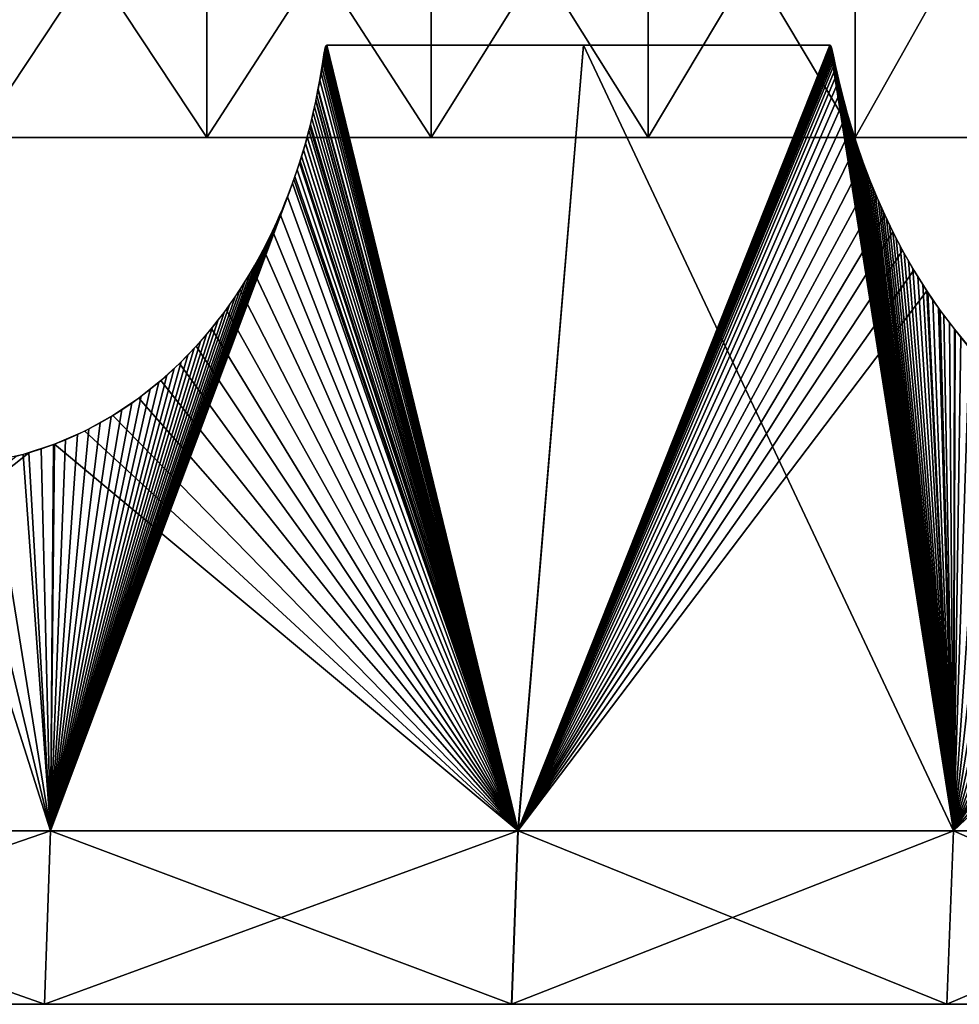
# Model space of a CAD drawing. Header units: millimetres. Extents: x -111 to 111, y -53 to 40.
# Tile 240 of 279: x 15.79 to 18.5, y 32 to 34.84. Entities that reach past the tile are written whole.
import ezdxf

# ---------------------------------------------------------------- set-up
doc = ezdxf.new("R2010")
doc.units = ezdxf.units.MM
doc.header["$LTSCALE"] = 52.148148
for name, color, linetype in [('101', 7, 'CONTINUOUS'), ('102', 7, 'CONTINUOUS'), ('107', 7, 'CONTINUOUS'), ('108', 7, 'CONTINUOUS'), ('153', 7, 'CONTINUOUS'), ('154', 7, 'CONTINUOUS'), ('173', 7, 'CONTINUOUS'), ('174', 7, 'CONTINUOUS'), ('205', 7, 'CONTINUOUS'), ('207', 7, 'CONTINUOUS'), ('81', 7, 'CONTINUOUS')]:
    doc.layers.add(name, color=color, linetype=linetype)

msp = doc.modelspace()

# ---------------------------------------------------------------- linework, layer by layer
at = {"layer": '101', "linetype": 'CONTINUOUS'}
for points in [[(16.6738, 34.7642, 18.1297), (16.6732, 34.7625, 18.1304), (17.2279, 32.5, 17.7697), (16.6738, 34.7642, 18.1297)], [(16.6745, 34.7655, 18.129), (16.6738, 34.7642, 18.1297), (17.2279, 32.5, 17.7697), (16.6745, 34.7655, 18.129)], [(16.6765, 34.767, 18.1271), (16.6745, 34.7655, 18.129), (17.2279, 32.5, 17.7697), (16.6765, 34.767, 18.1271)], [(17.4169, 34.767, 17.4169), (16.6765, 34.767, 18.1271), (17.2279, 32.5, 17.7697), (17.4169, 34.767, 17.4169)], [(18.4834, 32.5, 16.4599), (17.4169, 34.767, 17.4169), (17.2279, 32.5, 17.7697), (18.4834, 32.5, 16.4599)], [(18.1271, 34.767, 16.6765), (17.4169, 34.767, 17.4169), (18.4834, 32.5, 16.4599), (18.1271, 34.767, 16.6765)], [(18.1282, 34.7664, 16.6753), (18.1271, 34.767, 16.6765), (18.4834, 32.5, 16.4599), (18.1282, 34.7664, 16.6753)], [(18.1291, 34.7653, 16.6744), (18.1282, 34.7664, 16.6753), (18.4834, 32.5, 16.4599), (18.1291, 34.7653, 16.6744)], [(18.13, 34.7635, 16.6736), (18.1291, 34.7653, 16.6744), (18.4834, 32.5, 16.4599), (18.13, 34.7635, 16.6736)], [(18.1307, 34.7618, 16.673), (18.13, 34.7635, 16.6736), (18.4834, 32.5, 16.4599), (18.1307, 34.7618, 16.673)], [(16.6685, 34.7393, 18.1364), (16.6676, 34.7335, 18.1376), (17.2279, 32.5, 17.7697), (16.6685, 34.7393, 18.1364)], [(16.6693, 34.7438, 18.1354), (16.6685, 34.7393, 18.1364), (17.2279, 32.5, 17.7697), (16.6693, 34.7438, 18.1354)], [(16.6699, 34.7474, 18.1345), (16.6693, 34.7438, 18.1354), (17.2279, 32.5, 17.7697), (16.6699, 34.7474, 18.1345)], [(16.6704, 34.7503, 18.1339), (16.6699, 34.7474, 18.1345), (17.2279, 32.5, 17.7697), (16.6704, 34.7503, 18.1339)], [(16.6708, 34.7526, 18.1333), (16.6704, 34.7503, 18.1339), (17.2279, 32.5, 17.7697), (16.6708, 34.7526, 18.1333)], [(16.6712, 34.7545, 18.1328), (16.6708, 34.7526, 18.1333), (17.2279, 32.5, 17.7697), (16.6712, 34.7545, 18.1328)], [(16.6715, 34.7561, 18.1324), (16.6712, 34.7545, 18.1328), (17.2279, 32.5, 17.7697), (16.6715, 34.7561, 18.1324)], [(16.6721, 34.7586, 18.1317), (16.6715, 34.7561, 18.1324), (17.2279, 32.5, 17.7697), (16.6721, 34.7586, 18.1317)], [(16.6726, 34.7605, 18.1311), (16.6721, 34.7586, 18.1317), (17.2279, 32.5, 17.7697), (16.6726, 34.7605, 18.1311)], [(16.6732, 34.7625, 18.1304), (16.6726, 34.7605, 18.1311), (17.2279, 32.5, 17.7697), (16.6732, 34.7625, 18.1304)], [(18.1313, 34.7598, 16.6724), (18.1307, 34.7618, 16.673), (18.4834, 32.5, 16.4599), (18.1313, 34.7598, 16.6724)], [(18.1321, 34.7573, 16.6718), (18.1313, 34.7598, 16.6724), (18.4834, 32.5, 16.4599), (18.1321, 34.7573, 16.6718)], [(18.1329, 34.7543, 16.6712), (18.1321, 34.7573, 16.6718), (18.4834, 32.5, 16.4599), (18.1329, 34.7543, 16.6712)], [(18.1333, 34.7525, 16.6708), (18.1329, 34.7543, 16.6712), (18.4834, 32.5, 16.4599), (18.1333, 34.7525, 16.6708)], [(18.1338, 34.7505, 16.6704), (18.1333, 34.7525, 16.6708), (18.4834, 32.5, 16.4599), (18.1338, 34.7505, 16.6704)], [(18.1343, 34.7483, 16.67), (18.1338, 34.7505, 16.6704), (18.4834, 32.5, 16.4599), (18.1343, 34.7483, 16.67)], [(18.1349, 34.7457, 16.6696), (18.1343, 34.7483, 16.67), (18.4834, 32.5, 16.4599), (18.1349, 34.7457, 16.6696)], [(18.1356, 34.7428, 16.6691), (18.1349, 34.7457, 16.6696), (18.4834, 32.5, 16.4599), (18.1356, 34.7428, 16.6691)], [(18.1363, 34.7395, 16.6686), (18.1356, 34.7428, 16.6691), (18.4834, 32.5, 16.4599), (18.1363, 34.7395, 16.6686)], [(18.1372, 34.7356, 16.6679), (18.1363, 34.7395, 16.6686), (18.4834, 32.5, 16.4599), (18.1372, 34.7356, 16.6679)], [(18.1382, 34.7309, 16.6672), (18.1372, 34.7356, 16.6679), (18.4834, 32.5, 16.4599), (18.1382, 34.7309, 16.6672)], [(16.6648, 34.7158, 18.1414), (16.6627, 34.7029, 18.1443), (17.2279, 32.5, 17.7697), (16.6648, 34.7158, 18.1414)], [(16.6664, 34.7258, 18.1393), (16.6648, 34.7158, 18.1414), (17.2279, 32.5, 17.7697), (16.6664, 34.7258, 18.1393)], [(16.6676, 34.7335, 18.1376), (16.6664, 34.7258, 18.1393), (17.2279, 32.5, 17.7697), (16.6676, 34.7335, 18.1376)], [(18.1393, 34.7257, 16.6664), (18.1382, 34.7309, 16.6672), (18.4834, 32.5, 16.4599), (18.1393, 34.7257, 16.6664)], [(18.1407, 34.7194, 16.6654), (18.1393, 34.7257, 16.6664), (18.4834, 32.5, 16.4599), (18.1407, 34.7194, 16.6654)], [(18.1423, 34.7119, 16.6642), (18.1407, 34.7194, 16.6654), (18.4834, 32.5, 16.4599), (18.1423, 34.7119, 16.6642)], [(18.1441, 34.7034, 16.6628), (18.1423, 34.7119, 16.6642), (18.4834, 32.5, 16.4599), (18.1441, 34.7034, 16.6628)], [(16.66, 34.6863, 18.148), (16.6564, 34.6652, 18.1528), (17.2279, 32.5, 17.7697), (16.66, 34.6863, 18.148)], [(16.6627, 34.7029, 18.1443), (16.66, 34.6863, 18.148), (17.2279, 32.5, 17.7697), (16.6627, 34.7029, 18.1443)], [(18.1463, 34.6936, 16.6612), (18.1441, 34.7034, 16.6628), (18.4834, 32.5, 16.4599), (18.1463, 34.6936, 16.6612)], [(18.1488, 34.6825, 16.6593), (18.1463, 34.6936, 16.6612), (18.4834, 32.5, 16.4599), (18.1488, 34.6825, 16.6593)], [(18.1517, 34.6699, 16.6572), (18.1488, 34.6825, 16.6593), (18.4834, 32.5, 16.4599), (18.1517, 34.6699, 16.6572)], [(16.6564, 34.6652, 18.1528), (16.6516, 34.6394, 18.159), (17.2279, 32.5, 17.7697), (16.6564, 34.6652, 18.1528)], [(18.1549, 34.6563, 16.6548), (18.1517, 34.6699, 16.6572), (18.4834, 32.5, 16.4599), (18.1549, 34.6563, 16.6548)], [(18.1584, 34.642, 16.6521), (18.1549, 34.6563, 16.6548), (18.4834, 32.5, 16.4599), (18.1584, 34.642, 16.6521)], [(16.6516, 34.6394, 18.159), (16.6455, 34.6086, 18.1668), (17.2279, 32.5, 17.7697), (16.6516, 34.6394, 18.159)], [(18.1622, 34.6266, 16.6491), (18.1584, 34.642, 16.6521), (18.4834, 32.5, 16.4599), (18.1622, 34.6266, 16.6491)], [(18.1663, 34.6106, 16.6459), (18.1622, 34.6266, 16.6491), (18.4834, 32.5, 16.4599), (18.1663, 34.6106, 16.6459)], [(16.6455, 34.6086, 18.1668), (16.6376, 34.5724, 18.1766), (17.2279, 32.5, 17.7697), (16.6455, 34.6086, 18.1668)], [(18.1706, 34.5944, 16.6425), (18.1663, 34.6106, 16.6459), (18.4834, 32.5, 16.4599), (18.1706, 34.5944, 16.6425)], [(18.175, 34.5781, 16.6389), (18.1706, 34.5944, 16.6425), (18.4834, 32.5, 16.4599), (18.175, 34.5781, 16.6389)], [(16.6376, 34.5724, 18.1766), (16.6275, 34.5307, 18.1888), (17.2279, 32.5, 17.7697), (16.6376, 34.5724, 18.1766)], [(18.1797, 34.5614, 16.635), (18.175, 34.5781, 16.6389), (18.4834, 32.5, 16.4599), (18.1797, 34.5614, 16.635)], [(18.1847, 34.5444, 16.6309), (18.1797, 34.5614, 16.635), (18.4834, 32.5, 16.4599), (18.1847, 34.5444, 16.6309)], [(18.1899, 34.527, 16.6266), (18.1847, 34.5444, 16.6309), (18.4834, 32.5, 16.4599), (18.1899, 34.527, 16.6266)], [(16.6275, 34.5307, 18.1888), (16.6148, 34.4833, 18.2037), (17.2279, 32.5, 17.7697), (16.6275, 34.5307, 18.1888)], [(18.1954, 34.5092, 16.6219), (18.1899, 34.527, 16.6266), (18.4834, 32.5, 16.4599), (18.1954, 34.5092, 16.6219)], [(18.2012, 34.4911, 16.617), (18.1954, 34.5092, 16.6219), (18.4834, 32.5, 16.4599), (18.2012, 34.4911, 16.617)], [(16.6148, 34.4833, 18.2037), (16.5995, 34.4323, 18.2214), (17.2279, 32.5, 17.7697), (16.6148, 34.4833, 18.2037)], [(18.2073, 34.4726, 16.6117), (18.2012, 34.4911, 16.617), (18.4834, 32.5, 16.4599), (18.2073, 34.4726, 16.6117)], [(18.2138, 34.4537, 16.6061), (18.2073, 34.4726, 16.6117), (18.4834, 32.5, 16.4599), (18.2138, 34.4537, 16.6061)], [(18.2205, 34.4348, 16.6003), (18.2138, 34.4537, 16.6061), (18.4834, 32.5, 16.4599), (18.2205, 34.4348, 16.6003)], [(16.5995, 34.4323, 18.2214), (16.582, 34.3802, 18.241), (17.2279, 32.5, 17.7697), (16.5995, 34.4323, 18.2214)], [(18.2275, 34.4156, 16.5941), (18.2205, 34.4348, 16.6003), (18.4834, 32.5, 16.4599), (18.2275, 34.4156, 16.5941)], [(18.2347, 34.3962, 16.5876), (18.2275, 34.4156, 16.5941), (18.4834, 32.5, 16.4599), (18.2347, 34.3962, 16.5876)], [(18.2422, 34.377, 16.5809), (18.2347, 34.3962, 16.5876), (18.4834, 32.5, 16.4599), (18.2422, 34.377, 16.5809)], [(16.582, 34.3802, 18.241), (16.5629, 34.3289, 18.2619), (17.2279, 32.5, 17.7697), (16.582, 34.3802, 18.241)], [(18.2498, 34.3579, 16.5739), (18.2422, 34.377, 16.5809), (18.4834, 32.5, 16.4599), (18.2498, 34.3579, 16.5739)], [(18.2577, 34.339, 16.5668), (18.2498, 34.3579, 16.5739), (18.4834, 32.5, 16.4599), (18.2577, 34.339, 16.5668)], [(18.2657, 34.3203, 16.5594), (18.2577, 34.339, 16.5668), (18.4834, 32.5, 16.4599), (18.2657, 34.3203, 16.5594)], [(16.5629, 34.3289, 18.2619), (16.5425, 34.2794, 18.2839), (17.2279, 32.5, 17.7697), (16.5629, 34.3289, 18.2619)], [(18.2737, 34.302, 16.552), (18.2657, 34.3203, 16.5594), (18.4834, 32.5, 16.4599), (18.2737, 34.302, 16.552)], [(18.2818, 34.284, 16.5445), (18.2737, 34.302, 16.552), (18.4834, 32.5, 16.4599), (18.2818, 34.284, 16.5445)], [(18.2902, 34.2659, 16.5366), (18.2818, 34.284, 16.5445), (18.4834, 32.5, 16.4599), (18.2902, 34.2659, 16.5366)], [(16.5425, 34.2794, 18.2839), (16.5205, 34.2308, 18.3072), (17.2279, 32.5, 17.7697), (16.5425, 34.2794, 18.2839)], [(18.2992, 34.2472, 16.5281), (18.2902, 34.2659, 16.5366), (18.4834, 32.5, 16.4599), (18.2992, 34.2472, 16.5281)], [(16.5205, 34.2308, 18.3072), (16.494, 34.1778, 18.3348), (17.2279, 32.5, 17.7697), (16.5205, 34.2308, 18.3072)], [(18.3085, 34.2281, 16.5192), (18.2992, 34.2472, 16.5281), (18.4834, 32.5, 16.4599), (18.3085, 34.2281, 16.5192)], [(18.3185, 34.2085, 16.5097), (18.3085, 34.2281, 16.5192), (18.4834, 32.5, 16.4599), (18.3185, 34.2085, 16.5097)], [(18.3294, 34.1879, 16.4993), (18.3185, 34.2085, 16.5097), (18.4834, 32.5, 16.4599), (18.3294, 34.1879, 16.4993)], [(16.494, 34.1778, 18.3348), (16.4624, 34.1206, 18.3673), (17.2279, 32.5, 17.7697), (16.494, 34.1778, 18.3348)], [(18.3411, 34.1663, 16.488), (18.3294, 34.1879, 16.4993), (18.4834, 32.5, 16.4599), (18.3411, 34.1663, 16.488)], [(18.3534, 34.1442, 16.4759), (18.3411, 34.1663, 16.488), (18.4834, 32.5, 16.4599), (18.3534, 34.1442, 16.4759)], [(18.3665, 34.1219, 16.4632), (18.3534, 34.1442, 16.4759), (18.4834, 32.5, 16.4599), (18.3665, 34.1219, 16.4632)], [(16.4624, 34.1206, 18.3673), (16.4261, 34.0616, 18.4039), (17.2279, 32.5, 17.7697), (16.4624, 34.1206, 18.3673)], [(18.3802, 34.0991, 16.4496), (18.3665, 34.1219, 16.4632), (18.4834, 32.5, 16.4599), (18.3802, 34.0991, 16.4496)], [(18.3945, 34.0762, 16.4354), (18.3802, 34.0991, 16.4496), (18.4834, 32.5, 16.4599), (18.3945, 34.0762, 16.4354)], [(16.4261, 34.0616, 18.4039), (16.3865, 34.0042, 18.4431), (17.2279, 32.5, 17.7697), (16.4261, 34.0616, 18.4039)], [(18.4091, 34.0536, 16.4208), (18.3945, 34.0762, 16.4354), (18.4834, 32.5, 16.4599), (18.4091, 34.0536, 16.4208)], [(18.4241, 34.0313, 16.4057), (18.4091, 34.0536, 16.4208), (18.4834, 32.5, 16.4599), (18.4241, 34.0313, 16.4057)], [(18.4396, 34.0092, 16.3901), (18.4241, 34.0313, 16.4057), (18.4834, 32.5, 16.4599), (18.4396, 34.0092, 16.3901)], [(16.3865, 34.0042, 18.4431), (16.3445, 33.9497, 18.4842), (17.2279, 32.5, 17.7697), (16.3865, 34.0042, 18.4431)], [(18.4553, 33.9875, 16.3741), (18.4396, 34.0092, 16.3901), (18.4834, 32.5, 16.4599), (18.4553, 33.9875, 16.3741)], [(18.4714, 33.9662, 16.3577), (18.4553, 33.9875, 16.3741), (18.4834, 32.5, 16.4599), (18.4714, 33.9662, 16.3577)], [(16.3445, 33.9497, 18.4842), (16.3003, 33.8984, 18.5267), (17.2279, 32.5, 17.7697), (16.3445, 33.9497, 18.4842)], [(18.4877, 33.9452, 16.3408), (18.4714, 33.9662, 16.3577), (18.4834, 32.5, 16.4599), (18.4877, 33.9452, 16.3408)], [(18.5045, 33.9246, 16.3234), (18.4877, 33.9452, 16.3408), (18.4834, 32.5, 16.4599), (18.5045, 33.9246, 16.3234)], [(19.6396, 32.5, 15.0615), (18.5045, 33.9246, 16.3234), (18.4834, 32.5, 16.4599), (19.6396, 32.5, 15.0615)], [(16.3003, 33.8984, 18.5267), (16.2524, 33.8487, 18.5723), (17.2279, 32.5, 17.7697), (16.3003, 33.8984, 18.5267)], [(16.2524, 33.8487, 18.5723), (16.198, 33.7991, 18.6231), (17.2279, 32.5, 17.7697), (16.2524, 33.8487, 18.5723)], [(16.198, 33.7991, 18.6231), (16.1344, 33.7484, 18.6818), (17.2279, 32.5, 17.7697), (16.198, 33.7991, 18.6231)], [(16.1344, 33.7484, 18.6818), (16.06, 33.6983, 18.7492), (17.2279, 32.5, 17.7697), (16.1344, 33.7484, 18.6818)], [(16.06, 33.6983, 18.7492), (15.9788, 33.6535, 18.8216), (17.2279, 32.5, 17.7697), (16.06, 33.6983, 18.7492)], [(15.9788, 33.6535, 18.8216), (15.892, 33.6157, 18.8975), (17.2279, 32.5, 17.7697), (15.9788, 33.6535, 18.8216)], [(15.892, 33.6157, 18.8975), (15.8013, 33.5862, 18.9754), (15.8798, 32.5, 18.9841), (15.892, 33.6157, 18.8975)], [(17.2279, 32.5, 17.7697), (15.892, 33.6157, 18.8975), (15.8798, 32.5, 18.9841), (17.2279, 32.5, 17.7697)], [(15.8013, 33.5862, 18.9754), (15.7079, 33.5658, 19.0542), (15.8798, 32.5, 18.9841), (15.8013, 33.5862, 18.9754)], [(15.8798, 32.5, 18.9841), (15.5461, 33.5523, 19.1873), (14.4463, 32.5, 20.0964), (15.8798, 32.5, 18.9841)], [(15.6278, 33.5557, 19.1206), (15.5461, 33.5523, 19.1873), (15.8798, 32.5, 18.9841), (15.6278, 33.5557, 19.1206)], [(15.7079, 33.5658, 19.0542), (15.6278, 33.5557, 19.1206), (15.8798, 32.5, 18.9841), (15.7079, 33.5658, 19.0542)]]:
    msp.add_3dface(points, dxfattribs=at)
at = {"layer": '102', "linetype": 'CONTINUOUS'}
for points in [[(15.863, 32, 18.964), (14.4463, 32.5, 20.0964), (14.431, 32, 20.0752), (15.863, 32, 18.964)], [(15.8798, 32.5, 18.9841), (14.4463, 32.5, 20.0964), (15.863, 32, 18.964), (15.8798, 32.5, 18.9841)], [(17.2097, 32, 17.7509), (15.8798, 32.5, 18.9841), (15.863, 32, 18.964), (17.2097, 32, 17.7509)], [(17.2279, 32.5, 17.7697), (15.8798, 32.5, 18.9841), (17.2097, 32, 17.7509), (17.2279, 32.5, 17.7697)], [(18.4638, 32, 16.4424), (17.2279, 32.5, 17.7697), (17.2097, 32, 17.7509), (18.4638, 32, 16.4424)], [(18.4834, 32.5, 16.4599), (17.2279, 32.5, 17.7697), (18.4638, 32, 16.4424), (18.4834, 32.5, 16.4599)], [(19.6188, 32, 15.0456), (18.4834, 32.5, 16.4599), (18.4638, 32, 16.4424), (19.6188, 32, 15.0456)], [(19.6396, 32.5, 15.0615), (18.4834, 32.5, 16.4599), (19.6188, 32, 15.0456), (19.6396, 32.5, 15.0615)]]:
    msp.add_3dface(points, dxfattribs=at)
at = {"layer": '107', "linetype": 'CONTINUOUS'}
for points in [[(16.6765, 34.767, -18.1271), (17.2278, 32.5, -17.7698), (16.6512, 34.6373, -18.1595), (16.6765, 34.767, -18.1271)], [(16.654, 34.6521, -18.1559), (16.6765, 34.767, -18.1271), (16.6512, 34.6373, -18.1595), (16.654, 34.6521, -18.1559)], [(16.6753, 34.7664, -18.1282), (16.6765, 34.767, -18.1271), (16.654, 34.6521, -18.1559), (16.6753, 34.7664, -18.1282)], [(16.6565, 34.6661, -18.1526), (16.6753, 34.7664, -18.1282), (16.654, 34.6521, -18.1559), (16.6565, 34.6661, -18.1526)], [(16.6744, 34.7653, -18.1291), (16.6753, 34.7664, -18.1282), (16.6565, 34.6661, -18.1526), (16.6744, 34.7653, -18.1291)], [(16.6735, 34.7634, -18.13), (16.6744, 34.7653, -18.1291), (16.6565, 34.6661, -18.1526), (16.6735, 34.7634, -18.13)], [(16.6588, 34.6791, -18.1496), (16.6735, 34.7634, -18.13), (16.6565, 34.6661, -18.1526), (16.6588, 34.6791, -18.1496)], [(16.673, 34.7617, -18.1307), (16.6735, 34.7634, -18.13), (16.6588, 34.6791, -18.1496), (16.673, 34.7617, -18.1307)], [(17.4169, 34.767, -17.4169), (17.2278, 32.5, -17.7698), (16.6765, 34.767, -18.1271), (17.4169, 34.767, -17.4169)], [(18.129, 34.7655, -16.6745), (17.2278, 32.5, -17.7698), (18.1271, 34.767, -16.6765), (18.129, 34.7655, -16.6745)], [(18.1271, 34.767, -16.6765), (17.2278, 32.5, -17.7698), (17.4169, 34.767, -17.4169), (18.1271, 34.767, -16.6765)], [(18.1297, 34.7642, -16.6738), (17.2278, 32.5, -17.7698), (18.129, 34.7655, -16.6745), (18.1297, 34.7642, -16.6738)], [(18.1304, 34.7625, -16.6732), (17.2278, 32.5, -17.7698), (18.1297, 34.7642, -16.6738), (18.1304, 34.7625, -16.6732)], [(16.6607, 34.6907, -18.147), (16.673, 34.7617, -18.1307), (16.6588, 34.6791, -18.1496), (16.6607, 34.6907, -18.147)], [(16.6724, 34.7596, -18.1314), (16.673, 34.7617, -18.1307), (16.6607, 34.6907, -18.147), (16.6724, 34.7596, -18.1314)], [(16.6607, 34.6907, -18.147), (16.6624, 34.7009, -18.1447), (16.6724, 34.7596, -18.1314), (16.6607, 34.6907, -18.147)], [(16.6718, 34.7571, -18.1321), (16.6724, 34.7596, -18.1314), (16.6624, 34.7009, -18.1447), (16.6718, 34.7571, -18.1321)], [(16.6711, 34.754, -18.1329), (16.6718, 34.7571, -18.1321), (16.6624, 34.7009, -18.1447), (16.6711, 34.754, -18.1329)], [(16.6707, 34.7521, -18.1334), (16.6711, 34.754, -18.1329), (16.6624, 34.7009, -18.1447), (16.6707, 34.7521, -18.1334)], [(16.6704, 34.7501, -18.1339), (16.6707, 34.7521, -18.1334), (16.6624, 34.7009, -18.1447), (16.6704, 34.7501, -18.1339)], [(16.6624, 34.7009, -18.1447), (16.6639, 34.7098, -18.1427), (16.6704, 34.7501, -18.1339), (16.6624, 34.7009, -18.1447)], [(16.67, 34.7479, -18.1344), (16.6704, 34.7501, -18.1339), (16.6639, 34.7098, -18.1427), (16.67, 34.7479, -18.1344)], [(16.6695, 34.7452, -18.135), (16.67, 34.7479, -18.1344), (16.6639, 34.7098, -18.1427), (16.6695, 34.7452, -18.135)], [(16.6639, 34.7098, -18.1427), (16.6651, 34.7176, -18.1411), (16.6695, 34.7452, -18.135), (16.6639, 34.7098, -18.1427)], [(16.6661, 34.7243, -18.1396), (16.6695, 34.7452, -18.135), (16.6651, 34.7176, -18.1411), (16.6661, 34.7243, -18.1396)], [(16.669, 34.7422, -18.1357), (16.6695, 34.7452, -18.135), (16.6661, 34.7243, -18.1396), (16.669, 34.7422, -18.1357)], [(16.6684, 34.7387, -18.1365), (16.669, 34.7422, -18.1357), (16.6661, 34.7243, -18.1396), (16.6684, 34.7387, -18.1365)], [(16.6661, 34.7243, -18.1396), (16.667, 34.7298, -18.1384), (16.6684, 34.7387, -18.1365), (16.6661, 34.7243, -18.1396)], [(16.6678, 34.7346, -18.1374), (16.6684, 34.7387, -18.1365), (16.667, 34.7298, -18.1384), (16.6678, 34.7346, -18.1374)], [(18.1311, 34.7605, -16.6726), (17.2278, 32.5, -17.7698), (18.1304, 34.7625, -16.6732), (18.1311, 34.7605, -16.6726)], [(18.1317, 34.7586, -16.6721), (17.2278, 32.5, -17.7698), (18.1311, 34.7605, -16.6726), (18.1317, 34.7586, -16.6721)], [(18.1324, 34.7561, -16.6715), (17.2278, 32.5, -17.7698), (18.1317, 34.7586, -16.6721), (18.1324, 34.7561, -16.6715)], [(18.1328, 34.7544, -16.6712), (17.2278, 32.5, -17.7698), (18.1324, 34.7561, -16.6715), (18.1328, 34.7544, -16.6712)], [(18.1333, 34.7525, -16.6708), (17.2278, 32.5, -17.7698), (18.1328, 34.7544, -16.6712), (18.1333, 34.7525, -16.6708)], [(18.1339, 34.7502, -16.6704), (17.2278, 32.5, -17.7698), (18.1333, 34.7525, -16.6708), (18.1339, 34.7502, -16.6704)], [(18.1346, 34.7473, -16.6699), (17.2278, 32.5, -17.7698), (18.1339, 34.7502, -16.6704), (18.1346, 34.7473, -16.6699)], [(18.1354, 34.7437, -16.6692), (17.2278, 32.5, -17.7698), (18.1346, 34.7473, -16.6699), (18.1354, 34.7437, -16.6692)], [(18.1364, 34.7391, -16.6685), (17.2278, 32.5, -17.7698), (18.1354, 34.7437, -16.6692), (18.1364, 34.7391, -16.6685)], [(18.1377, 34.7332, -16.6675), (17.2278, 32.5, -17.7698), (18.1364, 34.7391, -16.6685), (18.1377, 34.7332, -16.6675)], [(18.1394, 34.7255, -16.6663), (17.2278, 32.5, -17.7698), (18.1377, 34.7332, -16.6675), (18.1394, 34.7255, -16.6663)], [(18.1415, 34.7154, -16.6647), (17.2278, 32.5, -17.7698), (18.1394, 34.7255, -16.6663), (18.1415, 34.7154, -16.6647)], [(18.1444, 34.7023, -16.6626), (17.2278, 32.5, -17.7698), (18.1415, 34.7154, -16.6647), (18.1444, 34.7023, -16.6626)], [(18.1481, 34.6855, -16.6599), (17.2278, 32.5, -17.7698), (18.1444, 34.7023, -16.6626), (18.1481, 34.6855, -16.6599)], [(18.153, 34.6643, -16.6562), (17.2278, 32.5, -17.7698), (18.1481, 34.6855, -16.6599), (18.153, 34.6643, -16.6562)], [(18.1593, 34.6382, -16.6514), (17.2278, 32.5, -17.7698), (18.153, 34.6643, -16.6562), (18.1593, 34.6382, -16.6514)], [(16.6481, 34.6215, -18.1635), (17.2278, 32.5, -17.7698), (16.6448, 34.6053, -18.1677), (16.6481, 34.6215, -18.1635)], [(16.6512, 34.6373, -18.1595), (17.2278, 32.5, -17.7698), (16.6481, 34.6215, -18.1635), (16.6512, 34.6373, -18.1595)], [(18.1672, 34.6071, -16.6452), (17.2278, 32.5, -17.7698), (18.1593, 34.6382, -16.6514), (18.1672, 34.6071, -16.6452)], [(16.6448, 34.6053, -18.1677), (17.2278, 32.5, -17.7698), (16.6413, 34.589, -18.172), (16.6448, 34.6053, -18.1677)], [(18.1771, 34.5706, -16.6372), (17.2278, 32.5, -17.7698), (18.1672, 34.6071, -16.6452), (18.1771, 34.5706, -16.6372)], [(16.6376, 34.5724, -18.1766), (17.2278, 32.5, -17.7698), (16.6336, 34.5555, -18.1814), (16.6376, 34.5724, -18.1766)], [(16.6413, 34.589, -18.172), (17.2278, 32.5, -17.7698), (16.6376, 34.5724, -18.1766), (16.6413, 34.589, -18.172)], [(18.1894, 34.5287, -16.627), (17.2278, 32.5, -17.7698), (18.1771, 34.5706, -16.6372), (18.1894, 34.5287, -16.627)], [(16.6294, 34.5381, -18.1865), (17.2278, 32.5, -17.7698), (16.6249, 34.5204, -18.1919), (16.6294, 34.5381, -18.1865)], [(16.6336, 34.5555, -18.1814), (17.2278, 32.5, -17.7698), (16.6294, 34.5381, -18.1865), (16.6336, 34.5555, -18.1814)], [(16.6249, 34.5204, -18.1919), (17.2278, 32.5, -17.7698), (16.6201, 34.5024, -18.1976), (16.6249, 34.5204, -18.1919)], [(18.2045, 34.481, -16.6142), (17.2278, 32.5, -17.7698), (18.1894, 34.5287, -16.627), (18.2045, 34.481, -16.6142)], [(16.615, 34.484, -18.2035), (17.2278, 32.5, -17.7698), (16.6095, 34.4651, -18.2098), (16.615, 34.484, -18.2035)], [(16.6201, 34.5024, -18.1976), (17.2278, 32.5, -17.7698), (16.615, 34.484, -18.2035), (16.6201, 34.5024, -18.1976)], [(18.2223, 34.4298, -16.5987), (17.2278, 32.5, -17.7698), (18.2045, 34.481, -16.6142), (18.2223, 34.4298, -16.5987)], [(16.6095, 34.4651, -18.2098), (17.2278, 32.5, -17.7698), (16.6038, 34.446, -18.2164), (16.6095, 34.4651, -18.2098)], [(16.5977, 34.4268, -18.2233), (17.2278, 32.5, -17.7698), (16.5913, 34.4074, -18.2305), (16.5977, 34.4268, -18.2233)], [(16.6038, 34.446, -18.2164), (17.2278, 32.5, -17.7698), (16.5977, 34.4268, -18.2233), (16.6038, 34.446, -18.2164)], [(18.242, 34.3776, -16.5811), (17.2278, 32.5, -17.7698), (18.2223, 34.4298, -16.5987), (18.242, 34.3776, -16.5811)], [(16.5913, 34.4074, -18.2305), (17.2278, 32.5, -17.7698), (16.5847, 34.3879, -18.2379), (16.5913, 34.4074, -18.2305)], [(17.2278, 32.5, -17.7698), (15.8797, 32.5, -18.9842), (16.5778, 34.3686, -18.2455), (17.2278, 32.5, -17.7698)], [(16.5778, 34.3686, -18.2455), (15.8797, 32.5, -18.9842), (16.5707, 34.3494, -18.2534), (16.5778, 34.3686, -18.2455)], [(16.5847, 34.3879, -18.2379), (17.2278, 32.5, -17.7698), (16.5778, 34.3686, -18.2455), (16.5847, 34.3879, -18.2379)], [(18.263, 34.3264, -16.5619), (17.2278, 32.5, -17.7698), (18.242, 34.3776, -16.5811), (18.263, 34.3264, -16.5619)], [(16.5707, 34.3494, -18.2534), (15.8797, 32.5, -18.9842), (16.5634, 34.3304, -18.2613), (16.5707, 34.3494, -18.2534)], [(16.5634, 34.3304, -18.2613), (15.8797, 32.5, -18.9842), (16.556, 34.3116, -18.2694), (16.5634, 34.3304, -18.2613)], [(16.556, 34.3116, -18.2694), (15.8797, 32.5, -18.9842), (16.5485, 34.2934, -18.2775), (16.556, 34.3116, -18.2694)], [(18.2851, 34.2769, -16.5414), (17.2278, 32.5, -17.7698), (18.263, 34.3264, -16.5619), (18.2851, 34.2769, -16.5414)], [(16.5485, 34.2934, -18.2775), (15.8797, 32.5, -18.9842), (16.5407, 34.2753, -18.2858), (16.5485, 34.2934, -18.2775)], [(16.5407, 34.2753, -18.2858), (15.8797, 32.5, -18.9842), (16.5324, 34.2566, -18.2946), (16.5407, 34.2753, -18.2858)], [(16.5324, 34.2566, -18.2946), (15.8797, 32.5, -18.9842), (16.5237, 34.2376, -18.3038), (16.5324, 34.2566, -18.2946)], [(18.3085, 34.2282, -16.5193), (17.2278, 32.5, -17.7698), (18.2851, 34.2769, -16.5414), (18.3085, 34.2282, -16.5193)], [(16.5237, 34.2376, -18.3038), (15.8797, 32.5, -18.9842), (16.5145, 34.2182, -18.3135), (16.5237, 34.2376, -18.3038)], [(18.3364, 34.1748, -16.4925), (17.2278, 32.5, -17.7698), (18.3085, 34.2282, -16.5193), (18.3364, 34.1748, -16.4925)], [(16.5145, 34.2182, -18.3135), (15.8797, 32.5, -18.9842), (16.5044, 34.1979, -18.324), (16.5145, 34.2182, -18.3135)], [(16.5044, 34.1979, -18.324), (15.8797, 32.5, -18.9842), (16.4934, 34.1766, -18.3354), (16.5044, 34.1979, -18.324)], [(16.4934, 34.1766, -18.3354), (15.8797, 32.5, -18.9842), (16.4816, 34.1546, -18.3476), (16.4934, 34.1766, -18.3354)], [(18.3692, 34.1173, -16.4605), (17.2278, 32.5, -17.7698), (18.3364, 34.1748, -16.4925), (18.3692, 34.1173, -16.4605)], [(16.4816, 34.1546, -18.3476), (15.8797, 32.5, -18.9842), (16.4691, 34.1322, -18.3604), (16.4816, 34.1546, -18.3476)], [(16.4691, 34.1322, -18.3604), (15.8797, 32.5, -18.9842), (16.4558, 34.1094, -18.3739), (16.4691, 34.1322, -18.3604)], [(16.4558, 34.1094, -18.3739), (15.8797, 32.5, -18.9842), (16.4417, 34.0862, -18.3882), (16.4558, 34.1094, -18.3739)], [(18.406, 34.0584, -16.424), (17.2278, 32.5, -17.7698), (18.3692, 34.1173, -16.4605), (18.406, 34.0584, -16.424)], [(16.4417, 34.0862, -18.3882), (15.8797, 32.5, -18.9842), (16.4271, 34.0632, -18.4029), (16.4417, 34.0862, -18.3882)], [(16.4271, 34.0632, -18.4029), (15.8797, 32.5, -18.9842), (16.412, 34.0405, -18.4179), (16.4271, 34.0632, -18.4029)], [(18.4833, 32.5, -16.46), (17.2278, 32.5, -17.7698), (18.406, 34.0584, -16.424), (18.4833, 32.5, -16.46)], [(18.4452, 34.0014, -16.3844), (18.4833, 32.5, -16.46), (18.406, 34.0584, -16.424), (18.4452, 34.0014, -16.3844)], [(16.412, 34.0405, -18.4179), (15.8797, 32.5, -18.9842), (16.3963, 34.0179, -18.4334), (16.412, 34.0405, -18.4179)], [(16.3963, 34.0179, -18.4334), (15.8797, 32.5, -18.9842), (16.3803, 33.9957, -18.4493), (16.3963, 34.0179, -18.4334)], [(16.3803, 33.9957, -18.4493), (15.8797, 32.5, -18.9842), (16.3639, 33.9741, -18.4653), (16.3803, 33.9957, -18.4493)], [(18.4863, 33.947, -16.3423), (18.4833, 32.5, -16.46), (18.4452, 34.0014, -16.3844), (18.4863, 33.947, -16.3423)], [(16.3639, 33.9741, -18.4653), (15.8797, 32.5, -18.9842), (16.3472, 33.953, -18.4816), (16.3639, 33.9741, -18.4653)], [(16.3472, 33.953, -18.4816), (15.8797, 32.5, -18.9842), (16.33, 33.9323, -18.4982), (16.3472, 33.953, -18.4816)], [(18.5299, 33.8948, -16.297), (18.4833, 32.5, -16.46), (18.4863, 33.947, -16.3423), (18.5299, 33.8948, -16.297)], [(16.33, 33.9323, -18.4982), (15.8797, 32.5, -18.9842), (16.3125, 33.912, -18.5151), (16.33, 33.9323, -18.4982)], [(16.3125, 33.912, -18.5151), (15.8797, 32.5, -18.9842), (16.2947, 33.8922, -18.5321), (16.3125, 33.912, -18.5151)], [(16.2947, 33.8922, -18.5321), (15.8797, 32.5, -18.9842), (16.2761, 33.8726, -18.5498), (16.2947, 33.8922, -18.5321)], [(18.5768, 33.8441, -16.2476), (18.4833, 32.5, -16.46), (18.5299, 33.8948, -16.297), (18.5768, 33.8441, -16.2476)], [(16.2761, 33.8726, -18.5498), (15.8797, 32.5, -18.9842), (16.2567, 33.853, -18.5682), (16.2761, 33.8726, -18.5498)], [(16.2567, 33.853, -18.5682), (15.8797, 32.5, -18.9842), (16.2366, 33.8336, -18.5871), (16.2567, 33.853, -18.5682)], [(16.2366, 33.8336, -18.5871), (15.8797, 32.5, -18.9842), (16.2153, 33.8141, -18.607), (16.2366, 33.8336, -18.5871)], [(18.628, 33.7946, -16.1928), (18.4833, 32.5, -16.46), (18.5768, 33.8441, -16.2476), (18.628, 33.7946, -16.1928)], [(16.2153, 33.8141, -18.607), (15.8797, 32.5, -18.9842), (16.1924, 33.7942, -18.6284), (16.2153, 33.8141, -18.607)], [(16.1924, 33.7942, -18.6284), (15.8797, 32.5, -18.9842), (16.1679, 33.7741, -18.651), (16.1924, 33.7942, -18.6284)], [(16.1679, 33.7741, -18.651), (15.8797, 32.5, -18.9842), (16.1419, 33.7539, -18.6749), (16.1679, 33.7741, -18.651)], [(18.6847, 33.746, -16.1312), (18.4833, 32.5, -16.46), (18.628, 33.7946, -16.1928), (18.6847, 33.746, -16.1312)], [(16.1419, 33.7539, -18.6749), (15.8797, 32.5, -18.9842), (16.1145, 33.7341, -18.7), (16.1419, 33.7539, -18.6749)], [(18.7485, 33.6988, -16.0609), (18.4833, 32.5, -16.46), (18.6847, 33.746, -16.1312), (18.7485, 33.6988, -16.0609)], [(16.1145, 33.7341, -18.7), (15.8797, 32.5, -18.9842), (16.0853, 33.7144, -18.7264), (16.1145, 33.7341, -18.7)], [(16.0853, 33.7144, -18.7264), (15.8797, 32.5, -18.9842), (16.0549, 33.6952, -18.7538), (16.0853, 33.7144, -18.7264)], [(16.0549, 33.6952, -18.7538), (15.8797, 32.5, -18.9842), (16.0235, 33.677, -18.7819), (16.0549, 33.6952, -18.7538)], [(18.8193, 33.6548, -15.9814), (18.4833, 32.5, -16.46), (18.7485, 33.6988, -16.0609), (18.8193, 33.6548, -15.9814)], [(16.0235, 33.677, -18.7819), (15.8797, 32.5, -18.9842), (15.9911, 33.6597, -18.8107), (16.0235, 33.677, -18.7819)], [(15.9911, 33.6597, -18.8107), (15.8797, 32.5, -18.9842), (15.9577, 33.6434, -18.8402), (15.9911, 33.6597, -18.8107)], [(15.9577, 33.6434, -18.8402), (15.8797, 32.5, -18.9842), (15.9236, 33.6283, -18.87), (15.9577, 33.6434, -18.8402)], [(15.9236, 33.6283, -18.87), (15.8797, 32.5, -18.9842), (15.8888, 33.6145, -18.9003), (15.9236, 33.6283, -18.87)], [(18.8953, 33.6167, -15.8945), (18.4833, 32.5, -16.46), (18.8193, 33.6548, -15.9814), (18.8953, 33.6167, -15.8945)], [(15.8533, 33.6019, -18.9309), (15.8797, 32.5, -18.9842), (15.8175, 33.5908, -18.9616), (15.8533, 33.6019, -18.9309)], [(15.8888, 33.6145, -18.9003), (15.8797, 32.5, -18.9842), (15.8533, 33.6019, -18.9309), (15.8888, 33.6145, -18.9003)], [(18.9743, 33.5866, -15.8026), (18.4833, 32.5, -16.46), (18.8953, 33.6167, -15.8945), (18.9743, 33.5866, -15.8026)], [(15.8797, 32.5, -18.9842), (14.4462, 32.5, -20.0965), (15.8175, 33.5908, -18.9616), (15.8797, 32.5, -18.9842)], [(15.8175, 33.5908, -18.9616), (14.4462, 32.5, -20.0965), (15.7814, 33.581, -18.9923), (15.8175, 33.5908, -18.9616)], [(19.0542, 33.5658, -15.7079), (18.4833, 32.5, -16.46), (18.9743, 33.5866, -15.8026), (19.0542, 33.5658, -15.7079)], [(19.1206, 33.5557, -15.6278), (18.4833, 32.5, -16.46), (19.0542, 33.5658, -15.7079), (19.1206, 33.5557, -15.6278)], [(19.1873, 33.5523, -15.5461), (18.4833, 32.5, -16.46), (19.1206, 33.5557, -15.6278), (19.1873, 33.5523, -15.5461)], [(19.6395, 32.5, -15.0617), (18.4833, 32.5, -16.46), (19.5957, 33.5523, -15.0281), (19.6395, 32.5, -15.0617)], [(19.5957, 33.5523, -15.0281), (18.4833, 32.5, -16.46), (19.3933, 33.5523, -15.2885), (19.5957, 33.5523, -15.0281)], [(19.3933, 33.5523, -15.2885), (18.4833, 32.5, -16.46), (19.1873, 33.5523, -15.5461), (19.3933, 33.5523, -15.2885)]]:
    msp.add_3dface(points, dxfattribs=at)
at = {"layer": '108', "linetype": 'CONTINUOUS'}
for points in [[(14.4462, 32.5, -20.0965), (15.8797, 32.5, -18.9842), (14.4309, 32, -20.0753), (14.4462, 32.5, -20.0965)], [(14.4309, 32, -20.0753), (15.8797, 32.5, -18.9842), (15.8628, 32, -18.9641), (14.4309, 32, -20.0753)], [(15.8628, 32, -18.9641), (17.2278, 32.5, -17.7698), (17.2095, 32, -17.751), (15.8628, 32, -18.9641)], [(15.8797, 32.5, -18.9842), (17.2278, 32.5, -17.7698), (15.8628, 32, -18.9641), (15.8797, 32.5, -18.9842)], [(17.2278, 32.5, -17.7698), (18.4833, 32.5, -16.46), (17.2095, 32, -17.751), (17.2278, 32.5, -17.7698)], [(17.2095, 32, -17.751), (18.4833, 32.5, -16.46), (18.4637, 32, -16.4426), (17.2095, 32, -17.751)], [(18.4833, 32.5, -16.46), (19.6395, 32.5, -15.0617), (18.4637, 32, -16.4426), (18.4833, 32.5, -16.46)], [(18.4637, 32, -16.4426), (19.6395, 32.5, -15.0617), (19.6187, 32, -15.0457), (18.4637, 32, -16.4426)]]:
    msp.add_3dface(points, dxfattribs=at)
at = {"layer": '153', "linetype": 'CONTINUOUS'}
for points in [[(15.5432, -19.4924, -22.6142), (14.3534, 35.5763, -21.4245), (22.6142, -19.4924, -15.5432), (15.5432, -19.4924, -22.6142)], [(14.3534, 35.5763, -21.4245), (21.4245, 35.5763, -14.3534), (22.6142, -19.4924, -15.5432), (14.3534, 35.5763, -21.4245)]]:
    msp.add_3dface(points, dxfattribs=at)
at = {"layer": '154', "linetype": 'CONTINUOUS'}
for points in [[(14.0001, 35.5611, -21.0711), (15.1898, -19.5077, -22.2608), (21.0711, 35.5611, -14.0001), (14.0001, 35.5611, -21.0711)], [(15.1898, -19.5077, -22.2608), (22.2608, -19.5077, -15.1898), (21.0711, 35.5611, -14.0001), (15.1898, -19.5077, -22.2608)]]:
    msp.add_3dface(points, dxfattribs=at)
at = {"layer": '173', "linetype": 'CONTINUOUS'}
for points in [[(21.4245, 35.5763, 14.3534), (14.3534, 35.5763, 21.4245), (15.5432, -19.4924, 22.6142), (21.4245, 35.5763, 14.3534)], [(22.6142, -19.4924, 15.5432), (21.4245, 35.5763, 14.3534), (15.5432, -19.4924, 22.6142), (22.6142, -19.4924, 15.5432)]]:
    msp.add_3dface(points, dxfattribs=at)
at = {"layer": '174', "linetype": 'CONTINUOUS'}
for points in [[(22.2608, -19.5077, 15.1898), (15.1898, -19.5077, 22.2608), (14.0001, 35.5611, 21.0711), (22.2608, -19.5077, 15.1898)], [(21.0711, 35.5611, 14.0001), (22.2608, -19.5077, 15.1898), (14.0001, 35.5611, 21.0711), (21.0711, 35.5611, 14.0001)]]:
    msp.add_3dface(points, dxfattribs=at)
at = {"layer": '205', "color": 7, "linetype": 'CONTINUOUS'}
for points in [[(15.669, 35.5, -6.3649), (16.3306, 35.5, -6.2601), (15.669, 34.5, -6.3649), (15.669, 35.5, -6.3649)], [(15.669, 34.5, -6.3649), (16.3306, 35.5, -6.2601), (16.3306, 34.5, -6.2601), (15.669, 34.5, -6.3649)], [(16.3306, 35.5, -6.2601), (16.9777, 35.5, -6.0868), (16.3306, 34.5, -6.2601), (16.3306, 35.5, -6.2601)], [(16.3306, 34.5, -6.2601), (16.9777, 35.5, -6.0868), (16.9777, 34.5, -6.0868), (16.3306, 34.5, -6.2601)], [(16.9777, 35.5, -6.0868), (17.6031, 35.5, -5.8467), (16.9777, 34.5, -6.0868), (16.9777, 35.5, -6.0868)], [(16.9777, 34.5, -6.0868), (17.6031, 35.5, -5.8467), (17.6031, 34.5, -5.8467), (16.9777, 34.5, -6.0868)], [(17.6031, 35.5, -5.8467), (18.2, 35.5, -5.5426), (17.6031, 34.5, -5.8467), (17.6031, 35.5, -5.8467)], [(17.6031, 34.5, -5.8467), (18.2, 35.5, -5.5426), (18.2, 34.5, -5.5426), (17.6031, 34.5, -5.8467)], [(18.2, 34.5, -5.5426), (18.7618, 35.5, -5.1777), (18.7618, 34.5, -5.1777), (18.2, 34.5, -5.5426)], [(18.2, 35.5, -5.5426), (18.7618, 35.5, -5.1777), (18.2, 34.5, -5.5426), (18.2, 35.5, -5.5426)]]:
    msp.add_3dface(points, dxfattribs=at)
at = {"layer": '207', "color": 7, "linetype": 'CONTINUOUS'}
for points in [[(16.3306, 34.5, 6.2601), (15.669, 35.5, 6.3649), (15.669, 34.5, 6.3649), (16.3306, 34.5, 6.2601)], [(16.3306, 35.5, 6.2601), (15.669, 35.5, 6.3649), (16.3306, 34.5, 6.2601), (16.3306, 35.5, 6.2601)], [(16.9777, 34.5, 6.0868), (16.3306, 35.5, 6.2601), (16.3306, 34.5, 6.2601), (16.9777, 34.5, 6.0868)], [(16.9777, 35.5, 6.0868), (16.3306, 35.5, 6.2601), (16.9777, 34.5, 6.0868), (16.9777, 35.5, 6.0868)], [(17.6031, 34.5, 5.8467), (16.9777, 35.5, 6.0868), (16.9777, 34.5, 6.0868), (17.6031, 34.5, 5.8467)], [(17.6031, 35.5, 5.8467), (16.9777, 35.5, 6.0868), (17.6031, 34.5, 5.8467), (17.6031, 35.5, 5.8467)], [(18.2, 34.5, 5.5426), (17.6031, 35.5, 5.8467), (17.6031, 34.5, 5.8467), (18.2, 34.5, 5.5426)], [(18.2, 35.5, 5.5426), (17.6031, 35.5, 5.8467), (18.2, 34.5, 5.5426), (18.2, 35.5, 5.5426)], [(18.7618, 35.5, 5.1777), (18.2, 35.5, 5.5426), (18.7618, 34.5, 5.1777), (18.7618, 35.5, 5.1777)], [(18.7618, 34.5, 5.1777), (18.2, 35.5, 5.5426), (18.2, 34.5, 5.5426), (18.7618, 34.5, 5.1777)]]:
    msp.add_3dface(points, dxfattribs=at)
at = {"layer": '81', "linetype": 'CONTINUOUS'}
for points in [[(16.1944, 34.5, 9.1965), (15.7799, 34.5, -8.8326), (15.7799, 34.5, 8.8326), (16.1944, 34.5, 9.1965)], [(16.1944, 34.5, -9.1965), (15.7799, 34.5, -8.8326), (16.1944, 34.5, 9.1965), (16.1944, 34.5, -9.1965)], [(16.566, 34.5, 9.6043), (16.1944, 34.5, -9.1965), (16.1944, 34.5, 9.1965), (16.566, 34.5, 9.6043)], [(16.566, 34.5, -9.6043), (16.1944, 34.5, -9.1965), (16.566, 34.5, 9.6043), (16.566, 34.5, -9.6043)], [(16.8898, 34.5, 10.0509), (16.566, 34.5, -9.6043), (16.566, 34.5, 9.6043), (16.8898, 34.5, 10.0509)], [(16.8898, 34.5, -10.0509), (16.566, 34.5, -9.6043), (16.8898, 34.5, 10.0509), (16.8898, 34.5, -10.0509)], [(17.1619, 34.5, 10.5308), (16.8898, 34.5, -10.0509), (16.8898, 34.5, 10.0509), (17.1619, 34.5, 10.5308)], [(17.1619, 34.5, -10.5308), (16.8898, 34.5, -10.0509), (17.1619, 34.5, 10.5308), (17.1619, 34.5, -10.5308)], [(17.3789, 34.5, 11.0379), (17.1619, 34.5, -10.5308), (17.1619, 34.5, 10.5308), (17.3789, 34.5, 11.0379)], [(17.3789, 34.5, -11.0379), (17.1619, 34.5, -10.5308), (17.3789, 34.5, 11.0379), (17.3789, 34.5, -11.0379)], [(17.5381, 34.5, 11.5662), (17.3789, 34.5, -11.0379), (17.3789, 34.5, 11.0379), (17.5381, 34.5, 11.5662)], [(17.5381, 34.5, -11.5662), (17.3789, 34.5, -11.0379), (17.5381, 34.5, 11.5662), (17.5381, 34.5, -11.5662)], [(17.6376, 34.5, 12.1088), (17.5381, 34.5, -11.5662), (17.5381, 34.5, 11.5662), (17.6376, 34.5, 12.1088)], [(17.6376, 34.5, -12.1088), (17.5381, 34.5, -11.5662), (17.6376, 34.5, 12.1088), (17.6376, 34.5, -12.1088)], [(17.5584, 34.5, 13.8366), (17.5618, 34.5, 13.9189), (17.5687, 34.5, 13.7551), (17.5584, 34.5, 13.8366)], [(17.5584, 34.5, -13.8366), (17.5687, 34.5, -13.7551), (17.5618, 34.5, -13.9189), (17.5584, 34.5, -13.8366)], [(17.5618, 34.5, 13.9189), (17.5788, 34.5, 13.9997), (17.5687, 34.5, 13.7551), (17.5618, 34.5, 13.9189)], [(17.5618, 34.5, -13.9189), (17.5687, 34.5, -13.7551), (17.5788, 34.5, -13.9997), (17.5618, 34.5, -13.9189)], [(17.609, 34.5, 14.0767), (17.6516, 34.5, 14.148), (17.5687, 34.5, 13.7551), (17.609, 34.5, 14.0767)], [(17.5788, 34.5, 13.9997), (17.609, 34.5, 14.0767), (17.5687, 34.5, 13.7551), (17.5788, 34.5, 13.9997)], [(17.5687, 34.5, 13.7551), (17.6516, 34.5, 14.148), (17.6529, 34.5, 13.2103), (17.5687, 34.5, 13.7551)], [(17.5687, 34.5, -13.7551), (17.6529, 34.5, -13.2103), (17.5788, 34.5, -13.9997), (17.5687, 34.5, -13.7551)], [(17.5788, 34.5, -13.9997), (17.6529, 34.5, -13.2103), (17.609, 34.5, -14.0767), (17.5788, 34.5, -13.9997)], [(17.609, 34.5, -14.0767), (17.6529, 34.5, -13.2103), (17.6516, 34.5, -14.148), (17.609, 34.5, -14.0767)], [(17.676, 34.5, 12.6591), (17.6376, 34.5, -12.1088), (17.6376, 34.5, 12.1088), (17.676, 34.5, 12.6591)], [(17.676, 34.5, -12.6591), (17.6376, 34.5, -12.1088), (17.676, 34.5, 12.6591), (17.676, 34.5, -12.6591)], [(17.6516, 34.5, 14.148), (17.7055, 34.5, 14.2115), (17.6529, 34.5, 13.2103), (17.6516, 34.5, 14.148)], [(17.6516, 34.5, -14.148), (17.676, 34.5, -12.6591), (17.7055, 34.5, -14.2115), (17.6516, 34.5, -14.148)], [(17.6529, 34.5, -13.2103), (17.676, 34.5, -12.6591), (17.6516, 34.5, -14.148), (17.6529, 34.5, -13.2103)], [(17.6529, 34.5, 13.2103), (17.7055, 34.5, 14.2115), (17.676, 34.5, 12.6591), (17.6529, 34.5, 13.2103)], [(17.7055, 34.5, 14.2115), (17.676, 34.5, -12.6591), (17.676, 34.5, 12.6591), (17.7055, 34.5, 14.2115)], [(17.7055, 34.5, -14.2115), (17.676, 34.5, -12.6591), (17.7055, 34.5, 14.2115), (17.7055, 34.5, -14.2115)], [(18.4114, 34.5, 14.9174), (17.7055, 34.5, -14.2115), (17.7055, 34.5, 14.2115), (18.4114, 34.5, 14.9174)], [(18.4114, 34.5, -14.9174), (17.7055, 34.5, -14.2115), (18.4114, 34.5, 14.9174), (18.4114, 34.5, -14.9174)], [(18.6091, 34.5, 14.6702), (18.4114, 34.5, -14.9174), (18.4114, 34.5, 14.9174), (18.6091, 34.5, 14.6702)], [(18.609, 34.5, -14.6702), (18.4114, 34.5, -14.9174), (18.6091, 34.5, 14.6702), (18.609, 34.5, -14.6702)]]:
    msp.add_3dface(points, dxfattribs=at)

doc.saveas('drawing.dxf')
